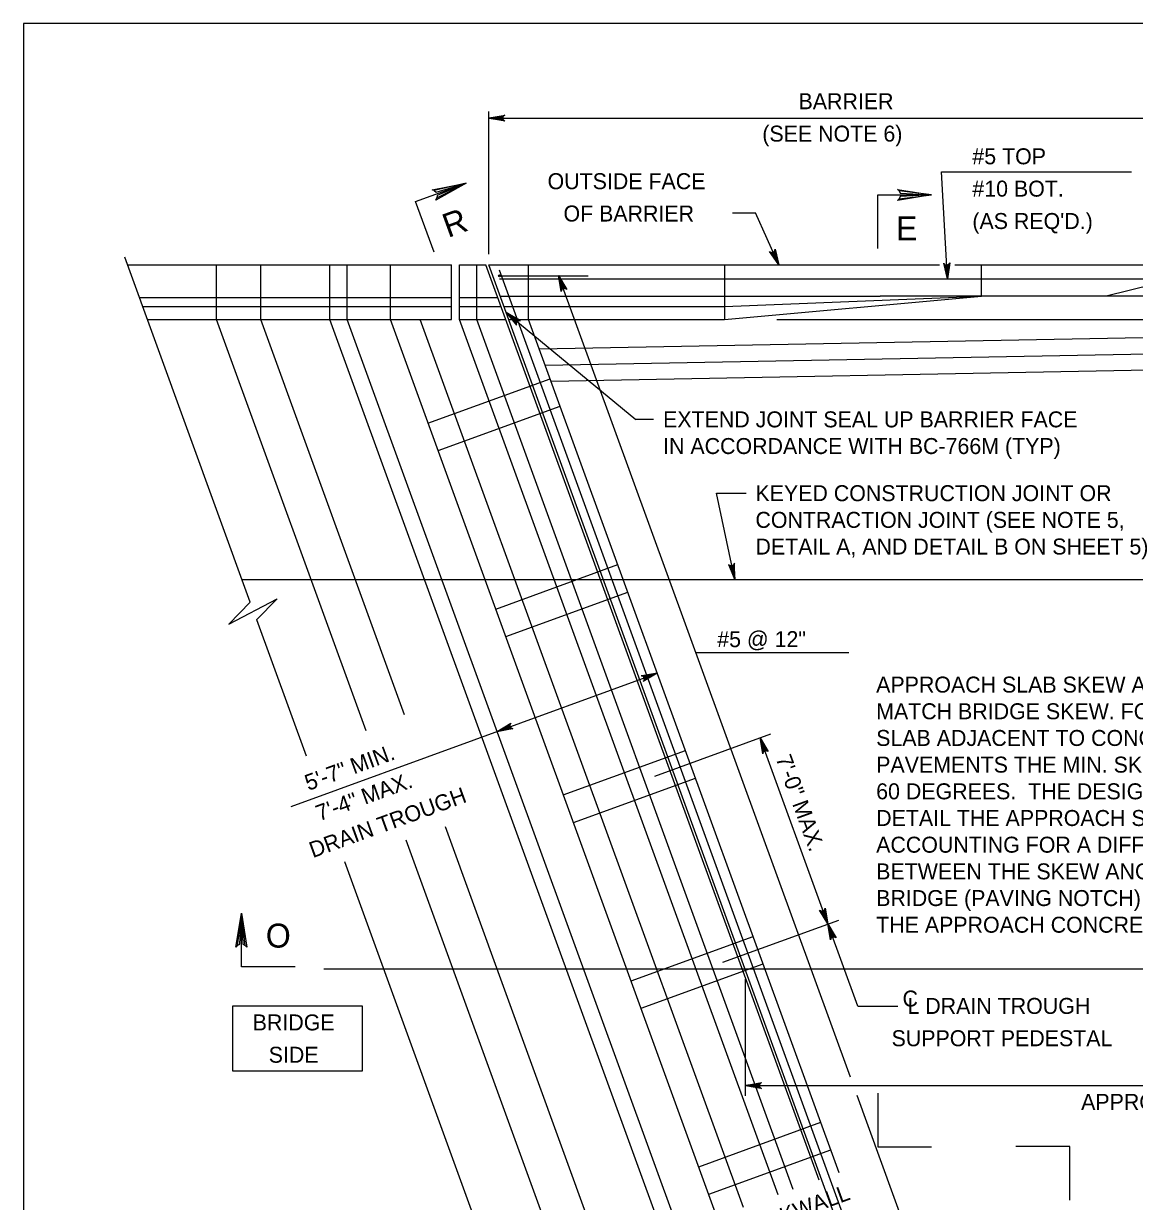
# Model space of a CAD drawing. Extents: x 636530 to 644067, y 294168 to 299122.
# Drawn here: x 640728.8 to 640937.4, y 295714.3 to 295935.5 of the extents above; entities that cross this region are included whole.
import ezdxf

# ---------------------------------------------------------------- set-up
doc = ezdxf.new("R2010")
doc.units = 0
doc.layers.add('1', color=7, linetype='Continuous')

msp = doc.modelspace()

# ---------------------------------------------------------------- linework, layer by layer
at = {"layer": '1'}
for p, q in [((641514.78, 295935.48), (640728.78, 295935.48)), ((640728.78, 295935.48), (640728.78, 295371.48)), ((640816.15, 295892.18), (640816.15, 295918.96)), ((640816.15, 295917.74), (640940.91, 295917.74)), ((640902.28, 295887.53), (640901.15, 295907.64)), ((640901.15, 295907.64), (640936.79, 295907.64)), ((640861.92, 295899.91), (640866.23, 295899.91)), ((640870.59, 295890.16), (640866.23, 295899.91)), ((640771.35, 295826.85), (640747.78, 295891.61)), ((640748.31, 295890.16), (640809.11, 295890.16)), ((640765.02, 295879.88), (640765.02, 295890.16)), ((640773.33, 295879.88), (640773.33, 295890.16)), ((640786.3, 295879.88), (640786.3, 295890.16)), ((640789.55, 295879.88), (640789.55, 295890.16)), ((640797.66, 295879.88), (640797.66, 295890.16)), ((640809.11, 295879.88), (640809.11, 295890.16)), ((640810.63, 295890.16), (640815.61, 295890.16)), ((640810.63, 295879.88), (640810.63, 295890.16)), ((640813.87, 295879.88), (640813.87, 295890.16)), ((640878.15, 295718.34), (640815.61, 295890.16)), ((640912.39, 295625.75), (640816.15, 295890.16)), ((640816.15, 295890.16), (640900.73, 295890.16)), ((640913.64, 295626.77), (640818.14, 295889.15)), ((640823.6, 295879.88), (640823.6, 295890.16)), ((640860.4, 295890.16), (640860.4, 295879.88)), ((640903.62, 295890.16), (640940.91, 295890.16)), ((640908.67, 295884.3), (640908.67, 295890.16)), ((640817.97, 295888.13), (640834.77, 295888.13)), ((640818.14, 295887.53), (640969.46, 295887.53)), ((640884.03, 295737.62), (640829.23, 295888.19)), ((640940.91, 295886.51), (640932.05, 295884.3)), ((640818.37, 295884.3), (640889.63, 295884.3)), ((640860.4, 295879.88), (640908.67, 295884.3)), ((640860.4, 295882.35), (640908.67, 295884.3)), ((640940.91, 295884.3), (640889.63, 295884.3)), ((640750.53, 295884.07), (640809.11, 295884.07)), ((640751.15, 295882.35), (640809.11, 295882.35)), ((640810.63, 295884.07), (640817.83, 295884.07)), ((640810.63, 295882.35), (640818.45, 295882.35)), ((640818.99, 295882.35), (640860.4, 295882.35)), ((640752.05, 295879.88), (640809.11, 295879.88)), ((640793.12, 295802.68), (640765.02, 295879.88)), ((640800.33, 295805.68), (640773.33, 295879.88)), ((640859.18, 295679.64), (640786.3, 295879.88)), ((640862.14, 295680.43), (640789.55, 295879.88)), ((640886.41, 295636.04), (640797.66, 295879.88)), ((640863.96, 295713.17), (640803.28, 295879.88)), ((640870.45, 295715.53), (640810.63, 295879.88)), ((640810.63, 295879.88), (640819.36, 295879.88)), ((640873.31, 295716.58), (640813.87, 295879.88)), ((640819.41, 295881.2), (640843.77, 295861.16)), ((640819.9, 295879.88), (640860.4, 295879.88)), ((640881.9, 295719.7), (640823.6, 295879.88)), ((640870.22, 295879.88), (640960.49, 295879.88)), ((641079.8, 295879.07), (640825.63, 295874.32)), ((640940.01, 295873.42), (640826.73, 295871.3)), ((640804.72, 295860.45), (640827.64, 295868.79)), ((640940.07, 295870.37), (640827.83, 295868.27)), ((640806.6, 295855.3), (640829.51, 295863.64)), ((640847.03, 295861.16), (640843.77, 295861.16)), ((640858.87, 295847.3), (640864.46, 295847.3)), ((640862.34, 295831.11), (640858.87, 295847.3)), ((640817.43, 295825.55), (640840.34, 295833.89)), ((640769.8, 295831.11), (640989.51, 295831.11)), ((640819.31, 295820.39), (640842.22, 295828.73)), ((640781.89, 295797.91), (640772.56, 295823.54)), ((640855, 295817.37), (640883.72, 295817.37)), ((640779.02, 295788.49), (640847.76, 295813.51)), ((640847.34, 295794.19), (640869.11, 295802.12)), ((640879.79, 295766.41), (640867.07, 295801.37)), ((640830.13, 295790.64), (640853.05, 295798.98)), ((640832.01, 295785.48), (640854.92, 295793.82)), ((640847.92, 295674.94), (640807.99, 295784.63)), ((640853.77, 295636.04), (640800.6, 295782.13)), ((640813.42, 295711.28), (640789.1, 295778.09)), ((640860.06, 295759.22), (640881.84, 295767.15)), ((640885.41, 295750.96), (640879.79, 295766.41)), ((640842.84, 295755.73), (640865.75, 295764.07)), ((640844.72, 295750.58), (640867.63, 295758.92)), ((640785.15, 295757.96), (641076.15, 295757.96)), ((640864.33, 295734.17), (640864.33, 295756.06)), ((640885.41, 295750.96), (640892.94, 295750.96)), ((640864.33, 295736.06), (641016.13, 295736.06)), ((640905.95, 295677.38), (640885.27, 295734.21)), ((640855.55, 295720.83), (640878.46, 295729.17)), ((640857.42, 295715.67), (640880.34, 295724.01))]:
    msp.add_line(p, q, dxfattribs=at)
for points in [[(640816.15, 295917.74), (640819.13, 295918.3), (640819.02, 295918.22), (640818.91, 295918.14), (640818.85, 295918.04), (640818.79, 295917.94), (640818.77, 295917.84), (640818.75, 295917.74), (640818.77, 295917.64), (640818.79, 295917.54), (640818.85, 295917.44), (640818.91, 295917.34), (640819.02, 295917.26), (640819.13, 295917.18), (640816.15, 295917.74), (640819.02, 295917.26), (640818.91, 295917.34), (640816.15, 295917.74), (640818.85, 295917.44), (640818.79, 295917.54), (640816.15, 295917.74), (640818.77, 295917.64), (640818.75, 295917.74), (640816.15, 295917.74), (640818.77, 295917.84), (640818.79, 295917.94), (640816.15, 295917.74), (640818.85, 295918.04), (640818.91, 295918.14), (640816.15, 295917.74), (640819.02, 295918.22)], [(640805.85, 295892.57), (640802.4, 295902.05), (640811.88, 295905.49)], [(640805.88, 295904.12), (640806.24, 295903.79), (640811.88, 295905.49), (640805.88, 295904.12), (640805.49, 295904.27), (640811.88, 295905.49), (640806.46, 295903.21), (640806.41, 295902.73), (640811.88, 295905.49), (640806.2, 295902.34), (640806.41, 295902.73)], [(640893.16, 295904.06), (640893.39, 295903.62), (640899.26, 295903.29), (640893.16, 295904.06), (640892.85, 295904.33), (640899.26, 295903.29), (640893.39, 295903), (640893.18, 295902.57), (640899.26, 295903.29), (640892.85, 295902.28), (640893.18, 295902.57)], [(640889.18, 295893.21), (640889.18, 295903.29), (640899.26, 295903.29)], [(640870.59, 295890.16), (640868.86, 295892.66), (640868.98, 295892.59), (640869.1, 295892.51), (640869.21, 295892.5), (640869.33, 295892.49), (640869.43, 295892.51), (640869.53, 295892.54), (640869.61, 295892.59), (640869.69, 295892.65), (640869.76, 295892.74), (640869.83, 295892.84), (640869.85, 295892.98), (640869.88, 295893.11), (640870.59, 295890.16), (640869.85, 295892.98), (640869.83, 295892.84), (640870.59, 295890.16), (640869.76, 295892.74), (640869.69, 295892.65), (640870.59, 295890.16), (640869.61, 295892.59), (640869.53, 295892.54), (640870.59, 295890.16), (640869.43, 295892.51), (640869.33, 295892.49), (640870.59, 295890.16), (640869.21, 295892.5), (640869.1, 295892.51), (640870.59, 295890.16), (640868.98, 295892.59)], [(640902.28, 295887.53), (640901.55, 295890.47), (640901.64, 295890.36), (640901.72, 295890.25), (640901.83, 295890.2), (640901.93, 295890.15), (640902.03, 295890.13), (640902.13, 295890.12), (640902.23, 295890.15), (640902.33, 295890.17), (640902.42, 295890.23), (640902.52, 295890.3), (640902.59, 295890.42), (640902.67, 295890.54), (640902.28, 295887.53), (640902.59, 295890.42), (640902.52, 295890.3), (640902.28, 295887.53), (640902.42, 295890.23), (640902.33, 295890.17), (640902.28, 295887.53), (640902.23, 295890.15), (640902.13, 295890.12), (640902.28, 295887.53), (640902.03, 295890.13), (640901.93, 295890.15), (640902.28, 295887.53), (640901.83, 295890.2), (640901.72, 295890.25), (640902.28, 295887.53), (640901.64, 295890.36)], [(640829.23, 295888.19), (640830.77, 295885.57), (640830.66, 295885.65), (640830.54, 295885.74), (640830.43, 295885.76), (640830.31, 295885.78), (640830.22, 295885.76), (640830.12, 295885.74), (640830.03, 295885.69), (640829.94, 295885.64), (640829.87, 295885.55), (640829.79, 295885.46), (640829.76, 295885.33), (640829.72, 295885.19), (640829.23, 295888.19), (640829.76, 295885.33), (640829.79, 295885.46), (640829.23, 295888.19), (640829.87, 295885.55), (640829.94, 295885.64), (640829.23, 295888.19), (640830.03, 295885.69), (640830.12, 295885.74), (640829.23, 295888.19), (640830.22, 295885.76), (640830.31, 295885.78), (640829.23, 295888.19), (640830.43, 295885.76), (640830.54, 295885.74), (640829.23, 295888.19), (640830.66, 295885.65)], [(640819.41, 295881.2), (640821.36, 295878.87), (640821.32, 295879.01), (640821.29, 295879.14), (640821.3, 295879.26), (640821.32, 295879.37), (640821.37, 295879.46), (640821.42, 295879.55), (640821.5, 295879.61), (640821.58, 295879.68), (640821.69, 295879.72), (640821.79, 295879.76), (640821.93, 295879.75), (640822.07, 295879.74), (640819.41, 295881.2), (640821.93, 295879.75), (640821.79, 295879.76), (640819.41, 295881.2), (640821.69, 295879.72), (640821.58, 295879.68), (640819.41, 295881.2), (640821.5, 295879.61), (640821.42, 295879.55), (640819.41, 295881.2), (640821.37, 295879.46), (640821.32, 295879.37), (640819.41, 295881.2), (640821.3, 295879.26), (640821.29, 295879.14), (640819.41, 295881.2), (640821.32, 295879.01)], [(640862.34, 295831.11), (640862.27, 295834.14), (640862.21, 295834.01), (640862.16, 295833.88), (640862.07, 295833.8), (640861.99, 295833.73), (640861.89, 295833.69), (640861.8, 295833.65), (640861.7, 295833.65), (640861.6, 295833.64), (640861.49, 295833.68), (640861.38, 295833.72), (640861.27, 295833.81), (640861.17, 295833.91), (640862.34, 295831.11), (640861.27, 295833.81), (640861.38, 295833.72), (640862.34, 295831.11), (640861.49, 295833.68), (640861.6, 295833.64), (640862.34, 295831.11), (640861.7, 295833.65), (640861.8, 295833.65), (640862.34, 295831.11), (640861.89, 295833.69), (640861.99, 295833.73), (640862.34, 295831.11), (640862.07, 295833.8), (640862.16, 295833.88), (640862.34, 295831.11), (640862.21, 295834.01)], [(640771.35, 295826.85), (640767.34, 295822.7), (640776.41, 295827.45), (640772.55, 295823.54)], [(640847.76, 295813.51), (640845.15, 295811.97), (640845.23, 295812.08), (640845.31, 295812.19), (640845.33, 295812.31), (640845.35, 295812.42), (640845.33, 295812.52), (640845.32, 295812.62), (640845.27, 295812.71), (640845.22, 295812.8), (640845.13, 295812.87), (640845.04, 295812.95), (640844.9, 295812.98), (640844.76, 295813.02), (640847.76, 295813.51), (640844.9, 295812.98), (640845.04, 295812.95), (640847.76, 295813.51), (640845.13, 295812.87), (640845.22, 295812.8), (640847.76, 295813.51), (640845.27, 295812.71), (640845.32, 295812.62), (640847.76, 295813.51), (640845.33, 295812.52), (640845.35, 295812.42), (640847.76, 295813.51), (640845.33, 295812.31), (640845.31, 295812.19), (640847.76, 295813.51), (640845.23, 295812.08)], [(640817.69, 295802.57), (640820.3, 295804.11), (640820.22, 295804), (640820.14, 295803.88), (640820.11, 295803.77), (640820.09, 295803.66), (640820.11, 295803.56), (640820.13, 295803.46), (640820.18, 295803.37), (640820.23, 295803.28), (640820.32, 295803.21), (640820.41, 295803.13), (640820.54, 295803.1), (640820.68, 295803.06), (640817.69, 295802.57), (640820.54, 295803.1), (640820.41, 295803.13), (640817.69, 295802.57), (640820.32, 295803.21), (640820.23, 295803.28), (640817.69, 295802.57), (640820.18, 295803.37), (640820.13, 295803.46), (640817.69, 295802.57), (640820.11, 295803.56), (640820.09, 295803.66), (640817.69, 295802.57), (640820.11, 295803.77), (640820.14, 295803.88), (640817.69, 295802.57), (640820.22, 295804)], [(640867.07, 295801.37), (640868.62, 295798.77), (640868.51, 295798.85), (640868.39, 295798.93), (640868.28, 295798.95), (640868.16, 295798.97), (640868.06, 295798.95), (640867.96, 295798.93), (640867.88, 295798.88), (640867.79, 295798.83), (640867.72, 295798.74), (640867.64, 295798.65), (640867.61, 295798.51), (640867.57, 295798.38), (640867.07, 295801.37), (640867.61, 295798.51), (640867.64, 295798.65), (640867.07, 295801.37), (640867.72, 295798.74), (640867.79, 295798.83), (640867.07, 295801.37), (640867.88, 295798.88), (640867.96, 295798.93), (640867.07, 295801.37), (640868.06, 295798.95), (640868.16, 295798.97), (640867.07, 295801.37), (640868.28, 295798.95), (640868.39, 295798.93), (640867.07, 295801.37), (640868.51, 295798.85)], [(640879.79, 295766.41), (640878.24, 295769.02), (640878.36, 295768.93), (640878.47, 295768.85), (640878.59, 295768.83), (640878.7, 295768.81), (640878.8, 295768.83), (640878.9, 295768.85), (640878.99, 295768.9), (640879.08, 295768.95), (640879.15, 295769.04), (640879.22, 295769.13), (640879.26, 295769.26), (640879.29, 295769.4), (640879.79, 295766.41), (640879.26, 295769.26), (640879.22, 295769.13), (640879.79, 295766.41), (640879.15, 295769.04), (640879.08, 295768.95), (640879.79, 295766.41), (640878.99, 295768.9), (640878.9, 295768.85), (640879.79, 295766.41), (640878.8, 295768.83), (640878.7, 295768.81), (640879.79, 295766.41), (640878.59, 295768.83), (640878.47, 295768.85), (640879.79, 295766.41), (640878.36, 295768.93)], [(640768.92, 295762.37), (640769.36, 295762.6), (640769.69, 295768.47), (640768.92, 295762.37), (640768.65, 295762.06), (640769.69, 295768.47), (640769.98, 295762.6), (640770.41, 295762.39), (640769.69, 295768.47), (640770.71, 295762.06), (640770.41, 295762.39)], [(640779.77, 295758.39), (640769.69, 295758.39), (640769.69, 295768.47)], [(640879.79, 295766.41), (640881.35, 295763.8), (640881.23, 295763.88), (640881.12, 295763.96), (640881, 295763.98), (640880.89, 295764), (640880.79, 295763.98), (640880.69, 295763.97), (640880.6, 295763.92), (640880.51, 295763.86), (640880.44, 295763.77), (640880.37, 295763.68), (640880.33, 295763.55), (640880.3, 295763.41), (640879.79, 295766.41), (640880.33, 295763.55), (640880.37, 295763.68), (640879.79, 295766.41), (640880.44, 295763.77), (640880.51, 295763.86), (640879.79, 295766.41), (640880.6, 295763.92), (640880.69, 295763.97), (640879.79, 295766.41), (640880.79, 295763.98), (640880.89, 295764), (640879.79, 295766.41), (640881, 295763.98), (640881.12, 295763.96), (640879.79, 295766.41), (640881.23, 295763.88)], [(640864.33, 295736.06), (640867.31, 295736.62), (640867.2, 295736.54), (640867.08, 295736.46), (640867.02, 295736.36), (640866.97, 295736.26), (640866.95, 295736.16), (640866.93, 295736.06), (640866.95, 295735.96), (640866.97, 295735.86), (640867.02, 295735.76), (640867.08, 295735.66), (640867.2, 295735.58), (640867.31, 295735.5), (640864.33, 295736.06), (640867.2, 295735.58), (640867.08, 295735.66), (640864.33, 295736.06), (640867.02, 295735.76), (640866.97, 295735.86), (640864.33, 295736.06), (640866.95, 295735.96), (640866.93, 295736.06), (640864.33, 295736.06), (640866.95, 295736.16), (640866.97, 295736.26), (640864.33, 295736.06), (640867.02, 295736.36), (640867.08, 295736.46), (640864.33, 295736.06), (640867.2, 295736.54)], [(640889.16, 295734.67), (640889.16, 295724.59), (640899.24, 295724.59)], [(640925.2, 295714.54), (640925.2, 295724.62), (640915.12, 295724.62)]]:
    msp.add_lwpolyline(points, dxfattribs=at)
msp.add_lwpolyline([(640768.02, 295738.82), (640792.4, 295738.82), (640792.4, 295751.01), (640768.02, 295751.01)], close=True, dxfattribs=at)
for radius in [0.19, 0.143, 0.0952, 0.0476]:
    msp.add_circle((640818.16, 295888.13), radius, dxfattribs=at)

# ---------------------------------------------------------------- texts
for s, p in [('BARRIER', (640874.29, 295919.39)), ('(SEE NOTE 6)', (640867.49, 295913.31)), ('#5 TOP', (640906.93, 295909.05)), ('#10 BOT.', (640906.93, 295902.98)), ("(AS REQ'D.)", (640906.93, 295896.9)), ('EXTEND JOINT SEAL UP BARRIER FACE', (640848.86, 295859.66)), ('IN ACCORDANCE WITH BC-766M (TYP)', (640848.86, 295854.65)), ('KEYED CONSTRUCTION JOINT OR', (640866.2, 295845.8)), ('CONTRACTION JOINT (SEE NOTE 5, ', (640866.2, 295840.79)), ('DETAIL A, AND DETAIL B ON SHEET 5)', (640866.2, 295835.78)), ('APPROACH SLAB SKEW ANGLE TO', (640888.87, 295809.86)), ('MATCH BRIDGE SKEW. FOR APPROACH ', (640888.87, 295804.85)), ('SLAB ADJACENT TO CONCRETE ', (640888.87, 295799.84)), ('PAVEMENTS THE MIN. SKEW ANGLE IS ', (640888.87, 295794.83)), ('60 DEGREES.  THE DESIGNER SHALL ', (640888.87, 295789.82)), ('DETAIL THE APPROACH SLAB GEOMETRY ', (640888.87, 295784.81)), ('ACCOUNTING FOR A DIFFERENCE ', (640888.87, 295779.8)), ('BETWEEN THE SKEW ANGLE AT THE ', (640888.87, 295774.79)), ('BRIDGE (PAVING NOTCH) AND AT ', (640888.87, 295769.78)), ('THE APPROACH CONCRETE PAVEMENT', (640888.87, 295764.77))]:
    msp.add_text(s, height=3, dxfattribs=at).set_placement(p)
for s, height, rotation, p in [('OUTSIDE FACE', 3, 360, (640827.17, 295904.38)), ('R', 4.5, 20, (640808.48, 295895.21)), ('OF BARRIER', 3, 360, (640830.16, 295898.31)), ('E', 4.5, 360, (640892.57, 295894.79)), ('#5 @ 12"', 3, 360, (640859.03, 295818.39)), ('5\'-7" MIN.', 3, 20, (640782.25, 295791.39)), ('7\'-0" MAX.', 3, 290, (640869.96, 295797.54)), ('7\'-4" MAX.', 3, 20, (640784.32, 295785.68)), ('DRAIN TROUGH', 3, 20, (640783.09, 295778.77)), ('O', 4.5, 360, (640774.27, 295761.98)), ('C', 3, 360, (640893.82, 295750.91)), ('L DRAIN TROUGH', 3, 360, (640894.74, 295749.53)), ('BRIDGE', 3, 360, (640771.81, 295746.43)), ('SUPPORT PEDESTAL', 3, 360, (640891.76, 295743.46)), ('SIDE', 3, 360, (640774.81, 295740.36)), ('APPROACH SLAB', 3, 360, (640927.35, 295731.51)), ('BACKWALL', 3, 20, (640863.68, 295707.27))]:
    msp.add_text(s, height=height, rotation=rotation, dxfattribs=at).set_placement(p)

doc.saveas('drawing.dxf')
